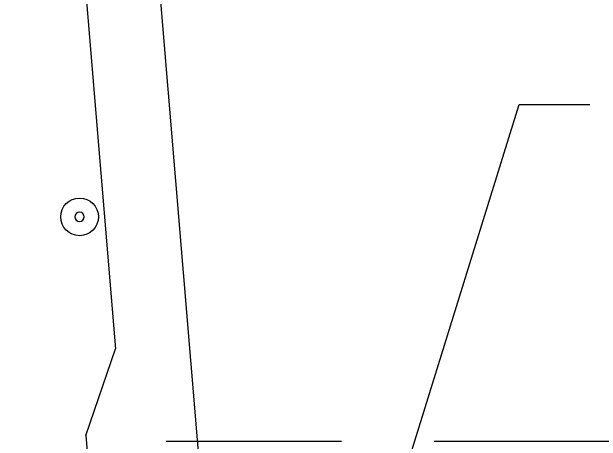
# Model space of a CAD drawing. Extents: x 638340 to 640242, y 295465 to 298435.
# Drawn here: x 639145.1 to 639169.64, y 295914.07 to 295931.96 of the extents above; entities that cross this region are included whole.
import ezdxf

# ---------------------------------------------------------------- set-up
doc = ezdxf.new("R2010")
doc.units = 0
for name, color, linetype in [('3', 7, 'Continuous'), ('Level 3', 7, 'Continuous'), ('Level 4', 7, 'Continuous'), ('Level 6', 7, 'Continuous'), ('Level 9', 7, 'Continuous')]:
    doc.layers.add(name, color=color, linetype=linetype)

# ---------------------------------------------------------------- blocks, each defined once
blk = doc.blocks.new('B')
at = {"layer": '3'}
blk.add_circle((0, 0), 0.1599, dxfattribs=at)
for start, end in [(0, 180), (180, 0)]:
    blk.add_arc((0, 0), 0.0391, start, end, dxfattribs=at)

msp = doc.modelspace()

# ---------------------------------------------------------------- linework, layer by layer
at = {"layer": 'Level 4'}
for p, q in [((639159.973, 295907.927), (639166.222, 295928.093)), ((639166.222, 295928.093), (639169.168, 295928.093)), ((639151.528, 295914.07), (639158.83, 295914.07)), ((639162.692, 295914.07), (639211.412, 295914.07))]:
    msp.add_line(p, q, dxfattribs=at)
at = {"layer": 'Level 6'}
for p, q in [((639145.1, 295969.796), (639149.423, 295917.918)), ((639148.183, 295914.302), (639149.423, 295917.918)), ((639148.183, 295914.302), (639149.342, 295900.412))]:
    msp.add_line(p, q, dxfattribs=at)
at = {"layer": 'Level 9'}
msp.add_line((639146.643, 295988.253), (639157.975, 295852.262), dxfattribs=at)

# ---------------------------------------------------------------- block references
at = {"layer": 'Level 3', "xscale": 4.911876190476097, "yscale": 4.911876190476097, "rotation": 90}
msp.add_blockref('B', (639147.921, 295923.414), dxfattribs=at)

doc.saveas('drawing.dxf')
